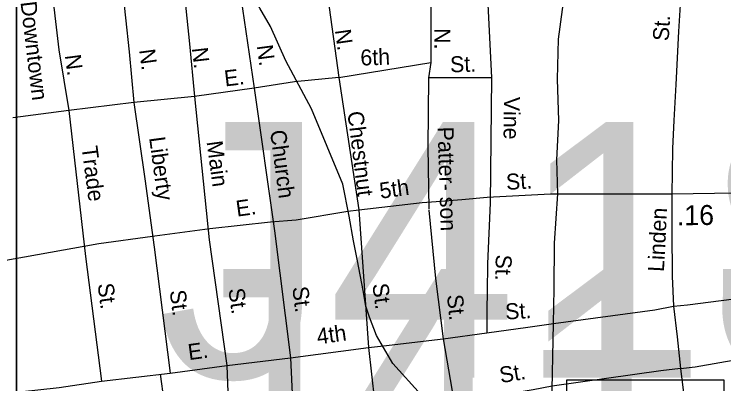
# Model space of a CAD drawing. Extents: x 1551653 to 1702041, y 811336 to 920032.
# Drawn here: x 1631603 to 1634519, y 856974 to 858493 of the extents above; entities that cross this region are included whole.
import ezdxf

# ---------------------------------------------------------------- set-up
doc = ezdxf.new("R2010")
doc.units = 0
for name, color, linetype in [('Old_Level_10', 7, 'Continuous'), ('Old_Level_17', 7, 'Continuous'), ('Old_Level_31', 7, 'Continuous'), ('Old_Level_35', 7, 'Continuous'), ('Old_Level_4', 7, 'Continuous'), ('Old_Level_44', 7, 'Continuous'), ('Old_Level_63', 7, 'Continuous')]:
    doc.layers.add(name, color=color, linetype=linetype)

msp = doc.modelspace()

# ---------------------------------------------------------------- linework, layer by layer
at = {"layer": 'Old_Level_31'}
msp.add_lwpolyline([(1633874.379, 856991.394), (1634519.044, 856991.394), (1634519.044, 856740.385), (1633874.379, 856740.385), (1633874.379, 856991.394)], dxfattribs=at)
at = {"layer": 'Old_Level_35'}
for p, q in [((1632525.074, 858625.155), (1632588.613, 858188.865)), ((1632884.654, 858611.638), (1632936.411, 858232.82)), ((1633315.451, 858587.284), (1633314.859, 858294.666)), ((1633546.67, 858582.414), (1633564.055, 858231.873)), ((1632936.411, 858232.82), (1633314.859, 858294.666)), ((1633314.859, 858294.666), (1633305.896, 858231.873)), ((1632936.411, 858232.82), (1632755.341, 858214.879)), ((1632936.411, 858232.82), (1633018.793, 857688.865)), ((1633564.055, 858231.873), (1633305.896, 858231.873)), ((1633564.055, 858231.873), (1633559.335, 857717.737)), ((1632755.341, 858214.879), (1632588.613, 858188.865)), ((1632588.613, 858188.865), (1632343.416, 858154.859)), ((1632588.613, 858188.865), (1632672.326, 857602.485)), ((1632343.416, 858154.859), (1632094.578, 858130.639)), ((1632343.416, 858154.859), (1632404.052, 857566.314)), ((1632094.578, 858130.639), (1631827.882, 858097.488)), ((1631827.882, 858097.488), (1631597.511, 858066.988)), ((1631827.882, 858097.488), (1631895.382, 857497.406)), ((1633018.793, 857688.865), (1633059.195, 857122.971)), ((1632672.326, 857602.485), (1632738.782, 857081.456)), ((1632404.052, 857566.314), (1632476.588, 857049.162)), ((1632177.704, 857535.493), (1632244.243, 857018.464)), ((1631895.382, 857497.406), (1631962.006, 856984.579)), ((1633365.28, 857158.578), (1633411.57, 856895.895)), ((1633059.195, 857122.971), (1633089.202, 856856.62)), ((1632738.782, 857081.456), (1632749.749, 856840.7)), ((1632476.588, 857049.162), (1632485.399, 856804.035)), ((1632202.736, 857013.481), (1632236.752, 856775.227))]:
    msp.add_line(p, q, dxfattribs=at)
for points in [[(1631751.894, 858639.333), (1631785.772, 858346.889), (1631827.882, 858097.488)], [(1632045.437, 858619.163), (1632075.362, 858338.805), (1632094.578, 858130.639)], [(1632297.09, 858623.172), (1632322.862, 858371.216), (1632343.416, 858154.859)], [(1634344.574, 858598.194), (1634332.854, 858422.608), (1634321.63, 858204.918), (1634313.622, 858057.002), (1634307.864, 857941.057), (1634306.476, 857843.232), (1634305.288, 857755.211)], [(1633305.896, 858231.873), (1633302.662, 857947.471), (1633307.069, 857691.445)], [(1632094.578, 858130.639), (1632139.781, 857816.015), (1632177.704, 857535.493)], [(1633837.139, 857754.866), (1634305.288, 857755.211), (1634656.974, 857760.07), (1634830.273, 857759.382)], [(1633336.83, 857722.854), (1633442.657, 857732.352), (1633547.311, 857741.869), (1633807.602, 857754.866), (1633837.139, 857754.866)], [(1634305.288, 857755.211), (1634304.96, 857601.133), (1634306.427, 857417.203), (1634312.513, 857293.214)], [(1633018.793, 857688.865), (1633279.421, 857718.751), (1633336.83, 857722.854)], [(1633559.335, 857717.737), (1633547.659, 857468.039), (1633546.1, 857352.01), (1633545.04, 857279.992), (1633545.693, 857184.126)], [(1632171.727, 857580.984), (1632180.935, 857581.953), (1632407.283, 857612.773), (1632656.665, 857639.361), (1632761.295, 857648.548), (1632974.133, 857684.051), (1633018.793, 857688.865)], [(1633307.411, 857687.946), (1633334.906, 857406.927), (1633365.28, 857158.578)], [(1631498.08, 857469.773), (1631951.107, 857550.739), (1632171.727, 857580.984)], [(1633818.973, 857222.781), (1634236.368, 857278.151), (1634312.513, 857293.214), (1634370.646, 857298.237), (1634646.925, 857334.447), (1634850.399, 857358.68)], [(1634312.513, 857293.214), (1634327.249, 857167.578), (1634341.496, 857036.9)], [(1633120.116, 857130.058), (1633365.28, 857158.578), (1633545.693, 857184.126), (1633713.851, 857207.233), (1633818.973, 857222.781)], [(1631549.427, 856933.55), (1631787.797, 856959.1), (1631962.006, 856984.579), (1632244.243, 857018.464), (1632476.588, 857049.162), (1632738.782, 857081.456), (1633059.195, 857122.971), (1633120.116, 857130.058)], [(1634341.496, 857036.9), (1634400.86, 857044.028), (1634581.229, 857075.242), (1634649.212, 857082.463)], [(1634341.496, 857036.9), (1634260.699, 857027.926), (1633814.171, 856964.356), (1633736.024, 856949.336), (1633411.57, 856895.895)], [(1634341.496, 857036.9), (1634369.99, 856804.056), (1634388.987, 856433.407), (1634396.312, 856168.108), (1634405.495, 856107.888), (1634413.68, 856081.788), (1634426.468, 856046.6), (1634441.814, 856013.97), (1634459.717, 855994.137), (1634484.654, 855971.104)]]:
    msp.add_lwpolyline(points, dxfattribs=at)
at = {"layer": 'Old_Level_4'}
msp.add_line((1632188.132, 856999.906), (1632188.132, 856999.906), dxfattribs=at)
at = {"layer": 'Old_Level_44'}
for points in [[(1633274.972, 856929.087), (1633159.009, 857057.191), (1633091.978, 857172.701), (1633062.496, 857248.152), (1633047.448, 857294.071), (1633036.846, 857358.329), (1633014.362, 857480.231), (1632997.423, 857562.419), (1632979.591, 857663.568), (1632953.637, 857794.643), (1632824.638, 858103.945), (1632718.774, 858301.241), (1632656.791, 858443.254), (1632612.222, 858518.129), (1632539.922, 858653.07), (1632422.389, 858851.838), (1632354.414, 859139.695), (1632331.091, 859185.196), (1632291.07, 859327.657), (1632259.373, 859438.681), (1632147.405, 859855.958)], [(1633821.322, 856520.208), (1633813.505, 856576.818), (1633805.179, 856698.851), (1633812.1, 856882.155), (1633818.973, 857222.781), (1633822.291, 857364.008), (1633822.711, 857552.101), (1633837.139, 857754.866), (1633833.058, 857894.072), (1633841.152, 858055.994), (1633836.207, 858225.706), (1633839.876, 858390.895), (1633865.556, 858585.451), (1633913.248, 858724.944), (1633959.105, 858816.715)]]:
    msp.add_lwpolyline(points, dxfattribs=at)
at = {"layer": 'Old_Level_63'}
for points in [[(1569096.749, 874749.337), (1631612.821, 874749.337), (1631612.821, 831307.151), (1569096.749, 831307.151), (1569096.749, 874749.337)], [(1631612.821, 874749.337), (1694128.892, 874749.337), (1694128.892, 831307.151), (1631612.821, 831307.151), (1631612.821, 874749.337)]]:
    msp.add_lwpolyline(points, dxfattribs=at)

# ---------------------------------------------------------------- texts
at = {"layer": 'Old_Level_10'}
for s, height, rotation, p in [('Downtown', 65.6167, 276.837389, (1631628.386, 858542.587)), ('St.', 65.6167, 86.493589, (1634292.493, 858381.27)), ('N.', 65.6167, 277.940003, (1632920.53, 858427.379)), ('N.', 65.6167, 270.121272, (1633329.996, 858435.902)), ('N.', 65.6167, 277.699039, (1632116.011, 858346.161)), ('N.', 65.6167, 276.600936, (1632332.677, 858353.621)), ('N.', 65.6167, 277.572328, (1632599.793, 858363.613)), ('6th', 65.6167, 1.913914, (1633026.547, 858281.93)), ('N.', 65.6167, 277.4861, (1631810.824, 858323.958)), ('St.', 65.6167, 1.723897, (1633394.972, 858254)), ('E.', 65.6167, 6.775575, (1632469.776, 858196.035)), ('Vine', 65.6167, 269.388236, (1633615.76, 858153.97)), ('Chestnut', 65.6167, 277.051114, (1632972.014, 858090.824)), ('Patter- son', 65.61666, 271.777872, (1633342.725, 858029.939)), ('Church', 65.6167, 277.502058, (1632654.041, 858013.503)), ('Liberty', 65.6167, 277.699039, (1632157.232, 857985.662)), ('Main', 65.6167, 277.660531, (1632393.246, 857968.982)), ('Trade', 65.6167, 277.4861, (1631879.323, 857947.512)), ('St.', 65.6167, 3.454033, (1633626.119, 857770.986)), ('5th', 65.6167, 7.788267, (1633108.66, 857734.807)), ('E.', 65.6167, 7.678847, (1632518.392, 857661.109)), ('Linden', 65.6167, 87.048536, (1634272.975, 857433.364)), ('St.', 65.6167, 268.278178, (1633582.549, 857506.361)), ('St.', 65.6167, 277.402117, (1631945.184, 857384.281)), ('St.', 65.6167, 277.658086, (1633074.373, 857383.495)), ('St.', 65.6167, 277.333308, (1632241.639, 857356.469)), ('St.', 65.6167, 277.984256, (1632482.75, 857363.485)), ('St.', 65.6167, 277.26875, (1632745.342, 857370.815)), ('St.', 65.6167, 275.588175, (1633381.397, 857338.57)), ('St.', 65.6167, 3.454033, (1633622.448, 857238.336)), ('4th', 65.6167, 7.788267, (1632850.623, 857136.264)), ('E.', 65.6167, 7.678847, (1632321.169, 857071.532)), ('St.', 65.6167, 9.353306, (1633602.706, 856977.053))]:
    msp.add_text(s, height=height, rotation=rotation, dxfattribs=at).set_placement(p)
at = {"layer": 'Old_Level_17'}
msp.add_text('.16', height=82.0208, rotation=0.791553, dxfattribs=at).set_placement((1634326.969, 857625.362))
at = {"layer": 'Old_Level_4'}
for s, p in [('J418', (1632188.132, 856999.906)), ('J417', (1632180.545, 856395.618))]:
    msp.add_text(s, height=1049.8646, dxfattribs=at).set_placement(p)

doc.saveas('drawing.dxf')
